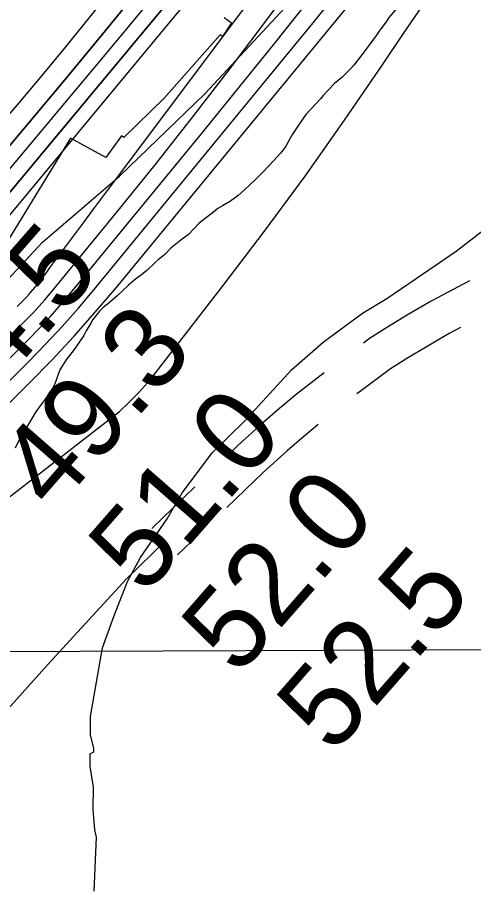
# Model space of a CAD drawing. Extents: x 3172297 to 3210190, y 958463 to 983887.
# Drawn here: x 3197743 to 3198113, y 964322 to 965029 of the extents above; entities that cross this region are included whole.
import ezdxf

# ---------------------------------------------------------------- set-up
doc = ezdxf.new("R2010")
doc.units = 0
for name, color, linetype in [('V-RIVR-EDGE', 7, 'Continuous'), ('V-RIVR-RANG', 7, 'Continuous'), ('V-ROAD-CNTR', 7, 'Continuous'), ('V-RRAP-RVMT', 7, 'Continuous'), ('V-SITE-VEGE', 7, 'Continuous'), ('V-TOPO-BNDY', 7, 'Continuous'), ('V-TOPO-DPTH', 7, 'Continuous'), ('V-TOPO-MAJR', 7, 'Continuous'), ('V-TOPO-MINR', 7, 'Continuous'), ('V-TOPO-WATR', 7, 'Continuous')]:
    doc.layers.add(name, color=color, linetype=linetype)

msp = doc.modelspace()

# ---------------------------------------------------------------- linework, layer by layer
at = {"layer": 'V-RIVR-EDGE'}
msp.add_lwpolyline([(3197297.92, 964411.15), (3197306.19, 964412.87), (3197315.76, 964417.63), (3197320.99, 964422.83), (3197326.24, 964434.99), (3197326.25, 964439.34), (3197344.09, 964446.68), (3197389.77, 964463.09), (3197443.7, 964475.56), (3197483.28, 964486.33), (3197522.43, 964497.97), (3197556.37, 964511.36), (3197584.68, 964533.46), (3197602.99, 964556.01), (3197614.78, 964577.72), (3197617.01, 964599.88), (3197641.94, 964663.28), (3197652.95, 964719.33), (3197673.88, 964747.1), (3197721.4, 964800.88), (3197763.67, 964845.98), (3197825.96, 964899.73), (3197895.24, 964966.5), (3197960.18, 965036.32)], dxfattribs=at)
at = {"layer": 'V-ROAD-CNTR'}
for p, q in [((3197887.21, 964647.28), (3197852.31, 964613.65)), ((3197884.43, 964602.94), (3197873.13, 964592.05))]:
    msp.add_line(p, q, dxfattribs=at)
for points in [[(3198110.07, 964814.64), (3198079.01, 964798.11), (3198060.37, 964787.21), (3198043.43, 964777.13), (3198029, 964767.79), (3198023.9, 964764.06)], [(3198102.6, 964776.68), (3198093.63, 964771.91), (3198075.61, 964761.36), (3198059.26, 964751.64), (3198046.03, 964743.08), (3198022.3, 964725.69), (3198018.56, 964722.75)], [(3197991.97, 964739.99), (3197969.41, 964722.21), (3197954.27, 964709.53), (3197942.19, 964698.98), (3197922.38, 964681.16), (3197916.02, 964675.03)], [(3197987.17, 964697.95), (3197973.77, 964686.72), (3197962.08, 964676.52), (3197942.82, 964659.2), (3197913.23, 964630.69)], [(3197458.83, 964317.97), (3197467.17, 964324.04), (3197476.89, 964329.25), (3197486.46, 964333.06), (3197499.96, 964337.53), (3197513.18, 964341.59), (3197528.06, 964344.92), (3197553.21, 964350.95), (3197587.33, 964357.84), (3197610.37, 964363.61), (3197622.46, 964367.54), (3197633.88, 964373.29), (3197650.54, 964384.73), (3197673, 964401.29), (3197687.44, 964414.58), (3197701.33, 964428.85), (3197767.73, 964502.77), (3197831.7, 964572.66), (3197862.72, 964602.85)]]:
    msp.add_lwpolyline(points, dxfattribs=at)
at = {"layer": 'V-RRAP-RVMT'}
for p, q in [((3197910.88, 965028.51), (3197916.95, 965024.12)), ((3197916.95, 965024.12), (3197909.6, 965013.02)), ((3197907.69, 965014.23), (3197862.15, 964962.98)), ((3197909.6, 965013.02), (3197907.69, 965014.23)), ((3197862.15, 964962.98), (3197829.66, 964931.11)), ((3197827.56, 964932.46), (3197814.89, 964914.86)), ((3197829.66, 964931.11), (3197827.56, 964932.46)), ((3197786.33, 964930.4), (3197714.12, 964812.81)), ((3197814.89, 964914.86), (3197786.33, 964930.4))]:
    msp.add_line(p, q, dxfattribs=at)
at = {"layer": 'V-SITE-VEGE'}
for p, q in [((3198051.66, 965036.66), (3198044.6, 965028.47)), ((3198042.84, 965025.8), (3198039.92, 965021.74)), ((3198044.6, 965028.47), (3198042.84, 965025.8)), ((3198037.98, 965019.15), (3198032.41, 965011.13)), ((3198039.92, 965021.74), (3198037.98, 965019.15)), ((3198032.41, 965011.13), (3198027.28, 965004.4)), ((3198027.28, 965004.4), (3198025.34, 965001.63)), ((3198025.34, 965001.63), (3198020.04, 964994.65)), ((3198015.89, 964989.56), (3198013.69, 964987.06)), ((3198020.04, 964994.65), (3198015.89, 964989.56)), ((3198008.67, 964981.99), (3198006.39, 964979.84)), ((3198013.69, 964987.06), (3198008.67, 964981.99)), ((3198000.41, 964974.77), (3197991.17, 964965.04)), ((3198006.39, 964979.84), (3198000.41, 964974.77)), ((3197989.05, 964962.46), (3197977.33, 964949.54)), ((3197991.17, 964965.04), (3197989.05, 964962.46)), ((3197977.33, 964949.54), (3197971.23, 964941.08)), ((3197971.23, 964941.08), (3197966.45, 964933.74)), ((3197966.45, 964933.74), (3197964.24, 964929.94)), ((3197964.24, 964929.94), (3197960.95, 964923.97)), ((3197956.71, 964918.28), (3197951.33, 964912.33)), ((3197959, 964921.12), (3197956.71, 964918.28)), ((3197960.95, 964923.97), (3197959, 964921.12)), ((3197951.33, 964912.33), (3197942.53, 964903.21)), ((3197942.53, 964903.21), (3197936.28, 964896.93)), ((3197936.28, 964896.93), (3197927.31, 964888.24)), ((3197922.22, 964883.86), (3197915.99, 964879.24)), ((3197924.76, 964886.01), (3197922.22, 964883.86)), ((3197927.31, 964888.24), (3197924.76, 964886.01)), ((3197915.99, 964879.24), (3197909.59, 964875.57)), ((3197902.49, 964870.77), (3197890.73, 964861.34)), ((3197905.92, 964873.26), (3197902.49, 964870.77)), ((3197909.59, 964875.57), (3197905.92, 964873.26)), ((3197890.73, 964861.34), (3197881.93, 964852.3)), ((3198099.21, 964838.83), (3198120.5, 964855.17)), ((3197875.79, 964847.76), (3197867.71, 964841.15)), ((3197881.93, 964852.3), (3197875.79, 964847.76)), ((3197867.71, 964841.15), (3197862.69, 964835.9)), ((3197860.14, 964833.75), (3197857.33, 964831.61)), ((3197862.69, 964835.9), (3197860.14, 964833.75)), ((3198077.95, 964824), (3198099.21, 964838.83)), ((3197854.96, 964829.55), (3197848.19, 964823.02)), ((3197857.33, 964831.61), (3197854.96, 964829.55)), ((3197845.29, 964820.7), (3197838.97, 964816.07)), ((3197848.19, 964823.02), (3197845.29, 964820.7)), ((3198043.01, 964800.28), (3198077.95, 964824)), ((3197838.97, 964816.07), (3197833.35, 964811.09)), ((3197833.35, 964811.09), (3197823.94, 964802.23)), ((3197823.94, 964802.23), (3197816.03, 964795.45)), ((3198023.29, 964788.44), (3198043.01, 964800.28)), ((3197812.87, 964792.87), (3197809.88, 964789.95)), ((3197816.03, 964795.45), (3197812.87, 964792.87)), ((3197809.88, 964789.95), (3197804.32, 964783.14)), ((3197991.37, 964764.69), (3198023.29, 964788.44)), ((3197802.81, 964780.37), (3197799.09, 964774.06)), ((3197804.32, 964783.14), (3197802.81, 964780.37)), ((3197797.04, 964770.34), (3197793.68, 964764.99)), ((3197799.09, 964774.06), (3197797.04, 964770.34)), ((3197793.68, 964764.99), (3197789.35, 964758.95)), ((3197965.49, 964742.37), (3197991.37, 964764.69)), ((3197787.32, 964756.45), (3197785.46, 964753.95)), ((3197789.35, 964758.95), (3197787.32, 964756.45)), ((3197783.43, 964751.36), (3197779.72, 964746.01)), ((3197785.46, 964753.95), (3197783.43, 964751.36)), ((3197777.68, 964742.46), (3197776.16, 964738.65)), ((3197779.72, 964746.01), (3197777.68, 964742.46)), ((3197927.34, 964700.6), (3197965.49, 964742.37)), ((3197776.16, 964738.65), (3197773.46, 964730.94)), ((3197771.94, 964727.82), (3197765.84, 964718.67)), ((3197773.46, 964730.94), (3197771.94, 964727.82)), ((3197765.84, 964718.67), (3197760.09, 964710.9)), ((3197757.71, 964707.36), (3197745.02, 964685.84)), ((3197760.09, 964710.9), (3197757.71, 964707.36)), ((3197901.43, 964675.27), (3197927.34, 964700.6)), ((3197745.02, 964685.84), (3197743.33, 964682.82)), ((3197743.33, 964682.82), (3197741.29, 964678.75)), ((3197876.95, 964642.38), (3197901.43, 964675.27)), ((3197864.65, 964621.42), (3197876.95, 964642.38)), ((3197843.2, 964590.01), (3197864.65, 964621.42)), ((3197832.43, 964570.54), (3197843.2, 964590.01)), ((3197821.56, 964542.03), (3197832.43, 964570.54)), ((3197812.23, 964516.51), (3197821.56, 964542.03)), ((3197802.55, 964460.85), (3197812.23, 964516.51)), ((3197802.38, 964445.78), (3197802.55, 964460.85)), ((3197805.28, 964435.2), (3197802.38, 964445.78)), ((3197802.1, 964420.16), (3197802.21, 964430.71)), ((3197802.21, 964430.71), (3197805.25, 964432.19)), ((3197805.25, 964432.19), (3197805.28, 964435.2)), ((3197804.92, 964403.55), (3197802.1, 964420.16)), ((3197804.72, 964385.47), (3197804.92, 964403.55)), ((3197806.04, 964368.87), (3197804.72, 964385.47)), ((3197807.48, 964362.83), (3197806.04, 964368.87)), ((3197805.48, 964319.14), (3197807.48, 964362.83))]:
    msp.add_line(p, q, dxfattribs=at)
at = {"layer": 'V-TOPO-BNDY'}
msp.add_lwpolyline([(3186048.77, 963895.97), (3186249.57, 964469.98), (3198733.3, 964517.56), (3198114.71, 963866.13)], dxfattribs=at)
at = {"layer": 'V-TOPO-DPTH'}
for points in [[(3197742.89, 964793.7), (3197745.52, 964796.24), (3197750.41, 964801.1), (3197750.89, 964801.59), (3197751.82, 964802.61), (3197752.27, 964803.14), (3197757.51, 964809.54), (3197760.54, 964813.3), (3197763.53, 964817.08), (3197766.47, 964820.91), (3197769.37, 964824.77), (3197784.7, 964845.43), (3197795.25, 964859.64), (3197805.82, 964873.83), (3197816.4, 964888.01), (3197827, 964902.18), (3198231.2, 965441.91)], [(3197906.72, 965090.79), (3197725.18, 964872.66), (3197713.43, 964859), (3197701.39, 964845.61), (3197688.93, 964832.61), (3197676.17, 964819.89), (3197576.24, 964723.37), (3197512.89, 964663.04), (3197448.97, 964603.31), (3197384.22, 964544.5), (3197318.91, 964486.3), (3197032.49, 964234.66)], [(3197906.72, 965090.79), (3197725.18, 964872.66), (3197713.43, 964859), (3197701.39, 964845.61), (3197688.93, 964832.61), (3197676.17, 964819.89), (3197576.24, 964723.37), (3197512.89, 964663.04), (3197448.97, 964603.31), (3197384.22, 964544.5), (3197318.91, 964486.3), (3197032.49, 964234.66)], [(3197843.95, 965053.85), (3197812.34, 965014.92), (3197780.41, 964976.24), (3197748.27, 964937.73), (3197691.19, 964869.88), (3197687.37, 964865.48), (3197683.47, 964861.17), (3197679.43, 964856.98), (3197675.31, 964852.88), (3197643.04, 964821.71), (3197622.51, 964802.31), (3197601.69, 964783.23), (3197580.46, 964764.61), (3197558.95, 964746.3), (3197552.58, 964741), (3197527.69, 964720.26), (3197502.81, 964699.5), (3197477.97, 964678.71), (3197453.14, 964657.9), (3197301.37, 964530.53)], [(3197301.37, 964530.53), (3197453.14, 964657.9), (3197477.97, 964678.71), (3197502.81, 964699.5), (3197527.69, 964720.26), (3197552.58, 964741), (3197558.95, 964746.3), (3197580.46, 964764.61), (3197601.69, 964783.23), (3197622.51, 964802.31), (3197643.04, 964821.71), (3197675.31, 964852.88), (3197679.43, 964856.98), (3197683.47, 964861.17), (3197687.37, 964865.48), (3197691.19, 964869.88), (3197748.27, 964937.73), (3197780.41, 964976.24), (3197812.34, 965014.92), (3197843.95, 965053.85)]]:
    msp.add_lwpolyline(points, dxfattribs=at)
at = {"layer": 'V-TOPO-MAJR'}
msp.add_lwpolyline([(3196784.96, 963869.42), (3196968.52, 964062.69), (3196975.57, 964070.02), (3196982.68, 964077.29), (3196989.88, 964084.46), (3196997.14, 964091.58), (3197069.07, 964161.23), (3197098.02, 964188.34), (3197127.56, 964214.78), (3197157.97, 964240.21), (3197188.96, 964264.96), (3197220.56, 964288.99), (3197252.37, 964312.72), (3197284.52, 964335.99), (3197458.69, 964464.85), (3197506.68, 964507.14), (3197553.27, 964551.13), (3197752.15, 964748.92), (3197766.01, 964763.12), (3197779.56, 964777.59), (3197792.68, 964792.46), (3197805.5, 964807.61), (3197980.84, 965021.19), (3198059.76, 965118.59)], dxfattribs=at)
at = {"layer": 'V-TOPO-MINR'}
for points in [[(3196701.14, 963959.32), (3196862.43, 964125.98), (3196876.58, 964140.58), (3196890.75, 964155.16), (3196904.95, 964169.72), (3196919.16, 964184.26), (3197087.23, 964355.92), (3197179.49, 964447.31), (3197273.55, 964536.75), (3197370.3, 964623.27), (3197468.85, 964707.84), (3197624.67, 964837.46), (3197646.24, 964856.19), (3197667.26, 964875.5), (3197687.44, 964895.68), (3197707.06, 964916.44), (3197726.08, 964937.8), (3197744.85, 964959.37), (3197763.26, 964981.25), (3197781.41, 965003.35), (3198333.95, 965687.51)], [(3197252.16, 964360.83), (3197325.11, 964422.93), (3197398.99, 964483.97), (3197499.33, 964565.01), (3197523.81, 964584.63), (3197548.38, 964604.14), (3197573.09, 964623.47), (3197597.89, 964642.68), (3197622.37, 964662.25), (3197646.33, 964682.43), (3197669.49, 964703.5), (3197692.14, 964725.17), (3197750.99, 964783.7), (3197755.93, 964788.77), (3197760.76, 964793.93), (3197765.43, 964799.24), (3197770, 964804.64), (3197823.78, 964870.34), (3197854.87, 964908.89), (3197885.58, 964947.74), (3197915.71, 964987.03), (3197945.46, 965026.62), (3198258.31, 965449.32)], [(3197742.89, 964793.7), (3197745.52, 964796.24), (3197750.41, 964801.1), (3197750.89, 964801.59), (3197751.82, 964802.61), (3197752.27, 964803.14), (3197757.51, 964809.54), (3197760.54, 964813.3), (3197763.53, 964817.08), (3197766.47, 964820.91), (3197769.37, 964824.77), (3197784.7, 964845.43), (3197795.25, 964859.64), (3197805.82, 964873.83), (3197816.4, 964888.01), (3197827, 964902.18), (3198231.2, 965441.91)], [(3196743.47, 963926.94), (3196766.14, 963949.85), (3196788.79, 963972.78), (3196811.43, 963995.71), (3196818.34, 964002.72), (3196837.59, 964022.08), (3196856.94, 964041.35), (3196876.43, 964060.48), (3196896.02, 964079.5), (3196915.77, 964098.35), (3196935.65, 964117.07), (3196955.72, 964135.58), (3196975.91, 964153.96), (3197207.62, 964362.64), (3197292.92, 964440.23), (3197377.7, 964518.39), (3197461.69, 964597.4), (3197545.16, 964676.96), (3197676.55, 964803.45), (3197693.63, 964820.47), (3197710.32, 964837.85), (3197726.42, 964855.8), (3197742.11, 964874.11), (3198072.63, 965273.2)], [(3196802.29, 963869.38), (3196983.84, 964063.46), (3196987.22, 964067.03), (3196990.63, 964070.57), (3196994.08, 964074.06), (3196997.57, 964077.52), (3197037.38, 964116.6), (3197051.06, 964129.5), (3197065.05, 964142.03), (3197079.51, 964154.02), (3197094.3, 964165.63), (3197109.42, 964176.82), (3197124.68, 964187.82), (3197140.14, 964198.54), (3197155.74, 964209.06), (3197473.77, 964454.1), (3197752.73, 964731.52), (3197771.04, 964750.29), (3197788.97, 964769.41), (3197806.32, 964789.06), (3197823.28, 964809.07), (3198172.85, 965234.17)], [(3196820.65, 963869.33), (3196997.19, 964064.23), (3196997.6, 964064.67), (3197000.77, 964067.83), (3197004.22, 964070.79), (3197006.08, 964072.09), (3197007.04, 964072.7), (3197008.01, 964073.29), (3197826.02, 964708.51), (3197833.9, 964715.98), (3197841.49, 964723.72), (3197848.66, 964731.86), (3197855.54, 964740.26), (3197910.21, 964810.79), (3197943.74, 964855), (3197976.64, 964899.65), (3198008.62, 964944.98), (3198039.97, 964990.75), (3198056.58, 965015.54), (3198096.2, 965073.74)], [(3197289.31, 964489.44), (3197348.48, 964540.23), (3197407.74, 964590.91), (3197438.33, 964617.01), (3197482, 964654.97), (3197525.19, 964693.45), (3197567.66, 964732.73), (3197609.64, 964772.54), (3197675.74, 964836.38), (3197684.18, 964844.8), (3197692.44, 964853.38), (3197700.42, 964862.23), (3197708.21, 964871.25), (3197818.75, 965003.37), (3197881.33, 965078.86)], [(3197289.76, 964370.33), (3197311.96, 964387.85), (3197351.91, 964419.05), (3197392.07, 964449.97), (3197432.55, 964480.48), (3197473.24, 964510.72), (3197513.35, 964541.6), (3197552.48, 964573.63), (3197590.15, 964607.37), (3197626.83, 964642.26), (3197751.57, 964766.31), (3197760.97, 964775.94), (3197770.16, 964785.76), (3197779.05, 964795.85), (3197787.74, 964806.13), (3197891.16, 964932.3), (3197950.88, 965006.21), (3198009.92, 965080.66)], [(3197301.37, 964530.53), (3197453.14, 964657.9), (3197477.97, 964678.71), (3197502.81, 964699.5), (3197527.69, 964720.26), (3197552.58, 964741), (3197558.95, 964746.3), (3197580.46, 964764.61), (3197601.69, 964783.23), (3197622.51, 964802.31), (3197643.04, 964821.71), (3197675.31, 964852.88), (3197679.43, 964856.98), (3197683.47, 964861.17), (3197687.37, 964865.48), (3197691.19, 964869.88), (3197748.27, 964937.73), (3197780.41, 964976.24), (3197812.34, 965014.92), (3197843.95, 965053.85)]]:
    msp.add_lwpolyline(points, dxfattribs=at)
at = {"layer": 'V-TOPO-WATR'}
msp.add_lwpolyline([(3197032.49, 964234.66), (3197318.91, 964486.3), (3197384.22, 964544.5), (3197448.97, 964603.31), (3197512.89, 964663.04), (3197576.24, 964723.37), (3197676.17, 964819.89), (3197688.93, 964832.61), (3197701.39, 964845.61), (3197713.43, 964859), (3197725.18, 964872.66), (3197906.72, 965090.79)], dxfattribs=at)

# ---------------------------------------------------------------- texts
at = {"layer": 'V-RIVR-RANG'}
for s, p in [('24.5', (3197697.44, 964691.56)), ('49.3', (3197772.89, 964625.93)), ('51.0', (3197846.43, 964558.11)), ('52.0', (3197921.87, 964492.48)), ('52.5', (3197999.23, 964429.04))]:
    msp.add_text(s, height=67, rotation=48.83833, dxfattribs=at).set_placement(p)

doc.saveas('drawing.dxf')
